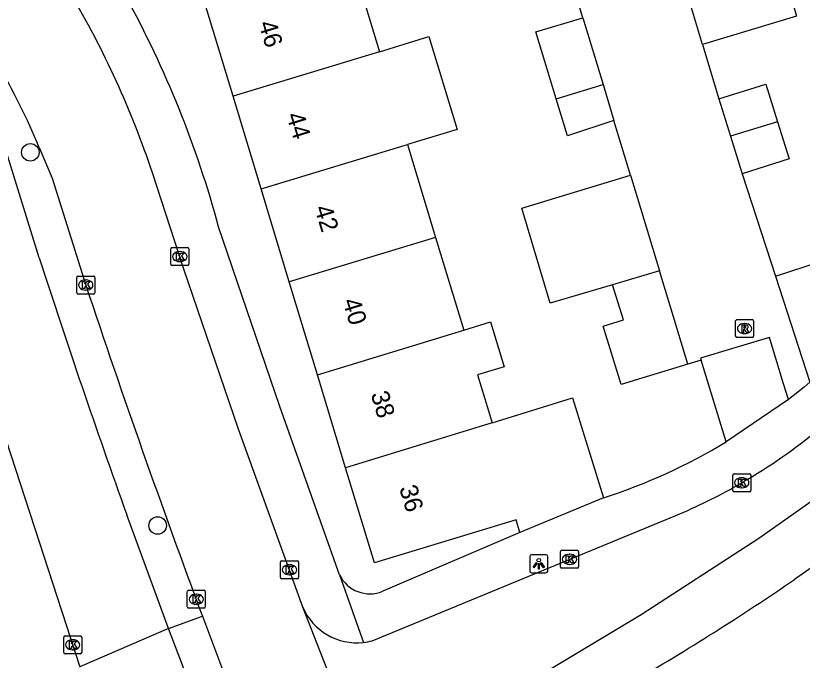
# Model space of a CAD drawing. Extents: x 157767 to 159171, y 387842 to 389425.
# Drawn here: x 158498.69 to 158542.45, y 388391.85 to 388427.7 of the extents above; entities that cross this region are included whole.
import ezdxf

# ---------------------------------------------------------------- set-up
doc = ezdxf.new("R2010")
doc.units = 0
for name, color, linetype in [('IMGEO_Boom', 7, 'Continuous'), ('IMGEO_Fietspad_gesloten', 7, 'Continuous'), ('IMGEO_Kolk', 7, 'Continuous'), ('IMGEO_Lichtpunt', 7, 'Continuous'), ('IMGEO_Muur', 7, 'Continuous'), ('IMGEO_Pand', 7, 'Continuous'), ('IMGEO_Pand_nummerreeks', 7, 'Continuous'), ('IMGEO_Rijbaan_lokaal_gesloten', 7, 'Continuous'), ('IMGEO_Rijbaan_lokaal_open', 7, 'Continuous'), ('IMGEO_Rioolput', 7, 'Continuous'), ('IMGEO_Voetpad_open', 7, 'Continuous')]:
    doc.layers.add(name, color=color, linetype=linetype)

msp = doc.modelspace()

# ---------------------------------------------------------------- linework, layer by layer
at = {"layer": 'IMGEO_Boom'}
for centre in [(158499.503, 388420.104), (158506.585, 388399.346)]:
    msp.add_circle(centre, 0.489, dxfattribs=at)
at = {"layer": 'IMGEO_Fietspad_gesloten'}
for points in [[(158612.35, 388454.746), (158604.077, 388448.361), (158556.877, 388411.353), (158545.756, 388402.727), (158544.054, 388401.469), (158540.023, 388398.619), (158533.491, 388394.369), (158520.642, 388386.656)], [(158518.519, 388392.939), (158535.415, 388399.907)]]:
    msp.add_lwpolyline(points, dxfattribs=at)
for centre, radius, start, end in [((158523.283, 388429.022), 31.54, 299.5744, 309.0069), ((158523.296, 388428.963), 31.482, 292.6403, 299.6054), ((158517.662, 388396.089), 3.264, 203.2253, 276.6255), ((158517.67, 388396.07), 3.245, 276.5307, 285.1695)]:
    msp.add_arc(centre, radius, start, end, dxfattribs=at)
at = {"layer": 'IMGEO_Kolk'}
for p, q in [((158507.32, 388413.879), (158507.32, 388414.731)), ((158507.395, 388414.805), (158508.247, 388414.805)), ((158508.321, 388414.731), (158508.321, 388413.879)), ((158507.808, 388414.585), (158507.833, 388414.585)), ((158508.247, 388413.805), (158507.395, 388413.805)), ((158507.831, 388414.025), (158507.806, 388414.025)), ((158502.087, 388412.298), (158502.087, 388413.15)), ((158502.162, 388413.224), (158503.014, 388413.224)), ((158502.575, 388413.004), (158502.6, 388413.004)), ((158503.088, 388413.15), (158503.088, 388412.298)), ((158502.598, 388412.444), (158502.573, 388412.444)), ((158503.014, 388412.224), (158502.162, 388412.224)), ((158538.58, 388401.298), (158538.58, 388402.15)), ((158538.655, 388402.224), (158539.507, 388402.224)), ((158539.068, 388402.004), (158539.093, 388402.004)), ((158539.581, 388402.15), (158539.581, 388401.298)), ((158539.507, 388401.224), (158538.655, 388401.224)), ((158539.091, 388401.444), (158539.066, 388401.444)), ((158529.071, 388397.966), (158529.923, 388397.966)), ((158528.996, 388397.04), (158528.996, 388397.892)), ((158529.484, 388397.746), (158529.509, 388397.746)), ((158529.997, 388397.892), (158529.997, 388397.04)), ((158513.421, 388396.457), (158513.421, 388397.309)), ((158513.496, 388397.383), (158514.348, 388397.383)), ((158513.909, 388397.163), (158513.934, 388397.163)), ((158514.422, 388397.309), (158514.422, 388396.457)), ((158529.507, 388397.186), (158529.482, 388397.186)), ((158529.923, 388396.966), (158529.071, 388396.966)), ((158514.348, 388396.383), (158513.496, 388396.383)), ((158513.932, 388396.603), (158513.907, 388396.603)), ((158508.237, 388394.819), (158508.237, 388395.671)), ((158508.312, 388395.745), (158509.164, 388395.745)), ((158508.725, 388395.525), (158508.75, 388395.525)), ((158509.238, 388395.671), (158509.238, 388394.819)), ((158508.748, 388394.965), (158508.723, 388394.965)), ((158509.164, 388394.745), (158508.312, 388394.745)), ((158501.433, 388393.21), (158502.285, 388393.21)), ((158501.358, 388392.284), (158501.358, 388393.136)), ((158501.846, 388392.99), (158501.871, 388392.99)), ((158502.359, 388393.136), (158502.359, 388392.284)), ((158501.869, 388392.43), (158501.844, 388392.43)), ((158502.285, 388392.21), (158501.433, 388392.21))]:
    msp.add_line(p, q, dxfattribs=at)
for points in [[(158507.32, 388413.879), (158507.32, 388414.731)], [(158507.395, 388414.805), (158508.247, 388414.805)], [(158508.321, 388414.731), (158508.321, 388413.879)], [(158507.641, 388414.505), (158507.764, 388414.505), (158507.764, 388414.354), (158507.894, 388414.505), (158508.058, 388414.505), (158507.912, 388414.354), (158508.065, 388414.105), (158507.913, 388414.105), (158507.828, 388414.269), (158507.764, 388414.202), (158507.764, 388414.105), (158507.641, 388414.105), (158507.641, 388414.505)], [(158508.247, 388413.805), (158507.395, 388413.805)], [(158502.087, 388412.298), (158502.087, 388413.15)], [(158502.162, 388413.224), (158503.014, 388413.224)], [(158502.408, 388412.924), (158502.531, 388412.924), (158502.531, 388412.773), (158502.661, 388412.924), (158502.825, 388412.924), (158502.679, 388412.773), (158502.832, 388412.524), (158502.68, 388412.524), (158502.595, 388412.688), (158502.531, 388412.621), (158502.531, 388412.524), (158502.408, 388412.524), (158502.408, 388412.924)], [(158503.088, 388413.15), (158503.088, 388412.298)], [(158503.014, 388412.224), (158502.162, 388412.224)], [(158538.58, 388401.298), (158538.58, 388402.15)], [(158538.655, 388402.224), (158539.507, 388402.224)], [(158538.901, 388401.924), (158539.024, 388401.924), (158539.024, 388401.773), (158539.154, 388401.924), (158539.318, 388401.924), (158539.172, 388401.773), (158539.325, 388401.524), (158539.173, 388401.524), (158539.088, 388401.688), (158539.024, 388401.621), (158539.024, 388401.524), (158538.901, 388401.524), (158538.901, 388401.924)], [(158539.581, 388402.15), (158539.581, 388401.298)], [(158539.507, 388401.224), (158538.655, 388401.224)], [(158529.071, 388397.966), (158529.923, 388397.966)], [(158528.996, 388397.04), (158528.996, 388397.892)], [(158529.317, 388397.666), (158529.44, 388397.666), (158529.44, 388397.515), (158529.57, 388397.666), (158529.734, 388397.666), (158529.588, 388397.515), (158529.741, 388397.266), (158529.589, 388397.266), (158529.504, 388397.43), (158529.44, 388397.363), (158529.44, 388397.266), (158529.317, 388397.266), (158529.317, 388397.666)], [(158529.997, 388397.892), (158529.997, 388397.04)], [(158513.421, 388396.457), (158513.421, 388397.309)], [(158513.496, 388397.383), (158514.348, 388397.383)], [(158514.422, 388397.309), (158514.422, 388396.457)], [(158513.742, 388397.083), (158513.865, 388397.083), (158513.865, 388396.932), (158513.995, 388397.083), (158514.159, 388397.083), (158514.013, 388396.932), (158514.166, 388396.683), (158514.014, 388396.683), (158513.929, 388396.847), (158513.865, 388396.78), (158513.865, 388396.683), (158513.742, 388396.683), (158513.742, 388397.083)], [(158529.923, 388396.966), (158529.071, 388396.966)], [(158514.348, 388396.383), (158513.496, 388396.383)], [(158508.237, 388394.819), (158508.237, 388395.671)], [(158508.312, 388395.745), (158509.164, 388395.745)], [(158508.558, 388395.445), (158508.681, 388395.445), (158508.681, 388395.294), (158508.811, 388395.445), (158508.975, 388395.445), (158508.829, 388395.294), (158508.982, 388395.045), (158508.83, 388395.045), (158508.745, 388395.209), (158508.681, 388395.142), (158508.681, 388395.045), (158508.558, 388395.045), (158508.558, 388395.445)], [(158509.238, 388395.671), (158509.238, 388394.819)], [(158509.164, 388394.745), (158508.312, 388394.745)], [(158501.433, 388393.21), (158502.285, 388393.21)], [(158501.358, 388392.284), (158501.358, 388393.136)], [(158501.679, 388392.91), (158501.802, 388392.91), (158501.802, 388392.759), (158501.932, 388392.91), (158502.096, 388392.91), (158501.95, 388392.759), (158502.103, 388392.51), (158501.951, 388392.51), (158501.866, 388392.674), (158501.802, 388392.607), (158501.802, 388392.51), (158501.679, 388392.51), (158501.679, 388392.91)], [(158502.359, 388393.136), (158502.359, 388392.284)], [(158502.285, 388392.21), (158501.433, 388392.21)]]:
    msp.add_lwpolyline(points, dxfattribs=at)
for centre, start, end in [((158507.397, 388414.729), 91.552, 178.448), ((158507.397, 388414.729), 91.552, 178.448), ((158508.245, 388414.729), 1.552, 88.448), ((158508.245, 388414.729), 1.552, 88.448), ((158507.397, 388413.881), 181.552, 268.448), ((158507.397, 388413.881), 181.552, 268.448), ((158508.245, 388413.881), 271.552, 358.448), ((158508.245, 388413.881), 271.552, 358.448), ((158502.164, 388413.148), 91.552, 178.448), ((158502.164, 388413.148), 91.552, 178.448), ((158503.012, 388413.148), 1.552, 88.448), ((158503.012, 388413.148), 1.552, 88.448), ((158502.164, 388412.3), 181.552, 268.448), ((158502.164, 388412.3), 181.552, 268.448), ((158503.012, 388412.3), 271.552, 358.448), ((158503.012, 388412.3), 271.552, 358.448), ((158538.657, 388402.148), 91.552, 178.448), ((158538.657, 388402.148), 91.552, 178.448), ((158539.505, 388402.148), 1.552, 88.448), ((158539.505, 388402.148), 1.552, 88.448), ((158538.657, 388401.3), 181.552, 268.448), ((158538.657, 388401.3), 181.552, 268.448), ((158539.505, 388401.3), 271.552, 358.448), ((158539.505, 388401.3), 271.552, 358.448), ((158529.073, 388397.89), 91.552, 178.448), ((158529.073, 388397.89), 91.552, 178.448), ((158529.921, 388397.89), 1.552, 88.448), ((158529.921, 388397.89), 1.552, 88.448), ((158513.498, 388397.307), 91.552, 178.448), ((158513.498, 388397.307), 91.552, 178.448), ((158514.346, 388397.307), 1.552, 88.448), ((158514.346, 388397.307), 1.552, 88.448), ((158529.073, 388397.042), 181.552, 268.448), ((158529.073, 388397.042), 181.552, 268.448), ((158529.921, 388397.042), 271.552, 358.448), ((158529.921, 388397.042), 271.552, 358.448), ((158513.498, 388396.459), 181.552, 268.448), ((158513.498, 388396.459), 181.552, 268.448), ((158514.346, 388396.459), 271.552, 358.448), ((158514.346, 388396.459), 271.552, 358.448), ((158508.314, 388395.669), 91.552, 178.448), ((158508.314, 388395.669), 91.552, 178.448), ((158509.162, 388395.669), 1.552, 88.448), ((158509.162, 388395.669), 1.552, 88.448), ((158508.314, 388394.821), 181.552, 268.448), ((158508.314, 388394.821), 181.552, 268.448), ((158509.162, 388394.821), 271.552, 358.448), ((158509.162, 388394.821), 271.552, 358.448), ((158501.435, 388393.134), 91.552, 178.448), ((158501.435, 388393.134), 91.552, 178.448), ((158502.283, 388393.134), 1.552, 88.448), ((158502.283, 388393.134), 1.552, 88.448), ((158501.435, 388392.286), 181.552, 268.448), ((158501.435, 388392.286), 181.552, 268.448), ((158502.283, 388392.286), 271.552, 358.448), ((158502.283, 388392.286), 271.552, 358.448)]:
    msp.add_arc(centre, 0.0765, start, end, dxfattribs=at)
for centre, major_axis, ratio, start_param, end_param in [((158507.807, 388414.305), (-0.387, 0.002), 0.722429, 4.712389, 7.853982), ((158507.832, 388414.305), (-0.39, 0.002), 0.717154, 1.570796, 4.712389), ((158502.574, 388412.724), (-0.387, 0.002), 0.722429, 4.712389, 7.853982), ((158502.599, 388412.724), (-0.39, 0.002), 0.717154, 1.570796, 4.712389), ((158539.067, 388401.724), (-0.387, 0.002), 0.722429, 4.712389, 7.853982), ((158539.092, 388401.724), (-0.39, 0.002), 0.717154, 1.570796, 4.712389), ((158529.483, 388397.466), (-0.387, 0.002), 0.722429, 4.712389, 7.853982), ((158529.508, 388397.466), (-0.39, 0.002), 0.717154, 1.570796, 4.712389), ((158513.908, 388396.883), (-0.387, 0.002), 0.722429, 4.712389, 7.853982), ((158513.933, 388396.883), (-0.39, 0.002), 0.717154, 1.570796, 4.712389), ((158508.724, 388395.245), (-0.387, 0.002), 0.722429, 4.712389, 7.853982), ((158508.749, 388395.245), (-0.39, 0.002), 0.717154, 1.570796, 4.712389), ((158501.845, 388392.71), (-0.387, 0.002), 0.722429, 4.712389, 7.853982), ((158501.87, 388392.71), (-0.39, 0.002), 0.717154, 1.570796, 4.712389)]:
    msp.add_ellipse(centre, major_axis=major_axis, ratio=ratio, start_param=start_param, end_param=end_param, dxfattribs=at)
at = {"layer": 'IMGEO_Lichtpunt'}
for p, q in [((158527.289, 388397.621), (158527.289, 388396.814)), ((158527.289, 388397.621), (158527.289, 388396.814)), ((158528.191, 388397.716), (158527.383, 388397.716)), ((158528.191, 388397.716), (158527.383, 388397.716)), ((158528.285, 388396.814), (158528.285, 388397.621)), ((158528.285, 388396.814), (158528.285, 388397.621)), ((158527.383, 388396.72), (158528.191, 388396.72)), ((158527.383, 388396.72), (158528.191, 388396.72))]:
    msp.add_line(p, q, dxfattribs=at)
for points in [[(158527.663, 388397.285), (158527.702, 388397.257), (158527.514, 388396.995), (158527.476, 388397.022), (158527.663, 388397.285)], [(158527.765, 388397.237), (158527.812, 388397.237), (158527.812, 388396.915), (158527.765, 388396.915), (158527.765, 388397.237)], [(158527.875, 388397.257), (158527.913, 388397.284), (158528.1, 388397.022), (158528.061, 388396.994), (158527.875, 388397.257)]]:
    msp.add_lwpolyline(points, dxfattribs=at)
msp.add_circle((158527.788, 388397.419), 0.0994, dxfattribs=at)
for centre, start, end in [((158527.383, 388397.621), 90, 180), ((158527.383, 388397.621), 90, 180), ((158528.191, 388397.621), 0, 90), ((158528.191, 388397.621), 0, 90), ((158527.383, 388396.814), 180, 270), ((158527.383, 388396.814), 180, 270), ((158528.191, 388396.814), 270, 0), ((158528.191, 388396.814), 270, 360)]:
    msp.add_arc(centre, 0.0946, start, end, dxfattribs=at)
at = {"layer": 'IMGEO_Muur'}
msp.add_arc((158521.145, 388432.389), 33.13, 288.0075, 301.0094, dxfattribs=at)
at = {"layer": 'IMGEO_Pand'}
for points in [[(158537.993, 388432.125), (158538.549, 388430.159), (158541.196, 388430.907), (158542.133, 388427.673), (158536.902, 388426.102)], [(158517.367, 388430.87), (158518.851, 388431.319), (158519.605, 388428.829), (158518.12, 388428.379), (158518.928, 388425.704)], [(158536.902, 388426.102), (158535.334, 388431.321)], [(158510.779, 388423.237), (158509.215, 388428.404)], [(158528.762, 388423.082), (158527.629, 388426.804), (158530.236, 388427.595)], [(158530.236, 388427.595), (158531.363, 388423.882)], [(158518.928, 388425.704), (158521.674, 388426.548), (158523.243, 388421.371), (158520.489, 388420.537)], [(158518.928, 388425.704), (158510.779, 388423.237)], [(158528.762, 388423.082), (158531.363, 388423.882)], [(158531.363, 388423.882), (158531.971, 388421.879)], [(158537.807, 388423.081), (158540.419, 388423.905), (158541.079, 388421.808)], [(158512.344, 388418.069), (158510.779, 388423.237)], [(158531.971, 388421.879), (158529.391, 388421.014), (158528.762, 388423.082)], [(158537.807, 388423.081), (158538.45, 388421.007)], [(158541.079, 388421.808), (158538.45, 388421.007)], [(158541.079, 388421.808), (158541.728, 388419.744), (158539.099, 388418.914)], [(158538.45, 388421.007), (158539.099, 388418.914)], [(158512.344, 388418.069), (158520.489, 388420.537)], [(158520.489, 388420.537), (158522.05, 388415.371)], [(158531.896, 388412.736), (158528.414, 388411.707), (158526.849, 388417.005), (158532.893, 388418.838)], [(158532.893, 388418.838), (158534.511, 388413.505)], [(158513.908, 388412.902), (158512.344, 388418.069)], [(158522.05, 388415.371), (158513.908, 388412.902)], [(158522.05, 388415.371), (158523.626, 388410.21)], [(158540.951, 388413.222), (158546.867, 388415.146), (158548.773, 388412.037)], [(158534.511, 388413.505), (158531.896, 388412.736)], [(158536.082, 388408.326), (158535.098, 388411.569), (158534.511, 388413.505)], [(158515.473, 388407.735), (158513.908, 388412.902)], [(158540.951, 388413.222), (158542.868, 388407.325)], [(158536.082, 388408.326), (158533.514, 388407.547), (158532.372, 388407.191), (158531.363, 388410.427), (158532.505, 388410.783), (158531.896, 388412.736)], [(158523.626, 388410.21), (158525.103, 388410.684), (158525.864, 388408.169), (158524.38, 388407.72), (158525.187, 388405.054)], [(158515.473, 388407.735), (158523.626, 388410.21)], [(158541.675, 388406.347), (158541.41, 388407.221), (158540.629, 388409.797), (158538.513, 388409.17), (158536.794, 388408.661), (158536.827, 388408.553)], [(158538.213, 388403.994), (158536.827, 388408.553)], [(158517.04, 388402.557), (158515.473, 388407.735)], [(158525.187, 388405.054), (158529.658, 388406.443), (158531.387, 388400.882)], [(158541.675, 388406.347), (158538.213, 388403.994)], [(158525.187, 388405.054), (158517.04, 388402.557)], [(158526.739, 388398.965), (158526.527, 388399.663), (158518.641, 388397.271), (158517.04, 388402.557)], [(158531.387, 388400.882), (158526.739, 388398.965)]]:
    msp.add_lwpolyline(points, dxfattribs=at)
at = {"layer": 'IMGEO_Rijbaan_lokaal_gesloten'}
for points in [[(158483.846, 388451.832), (158485.337, 388446.848), (158488.179, 388437.145), (158490.865, 388428.213), (158493.302, 388420.041), (158495.403, 388412.918), (158497.881, 388404.936), (158500, 388398.432), (158502.255, 388391.492)], [(158500, 388414.232), (158499.844, 388414.715), (158496.729, 388424.736), (158496.69, 388424.893)], [(158507.198, 388393.62), (158504.866, 388399.935)], [(158507.198, 388393.62), (158502.255, 388391.492)], [(158508.594, 388389.925), (158507.198, 388393.62)]]:
    msp.add_lwpolyline(points, dxfattribs=at)
msp.add_arc((158967.526, 388565.379), 491.351, 197.9155, 199.67663, dxfattribs=at)
at = {"layer": 'IMGEO_Rijbaan_lokaal_open'}
for points in [[(158530.236, 388427.595), (158528.867, 388432.156)], [(158536.902, 388426.102), (158537.807, 388423.081)], [(158532.893, 388418.838), (158531.971, 388421.879)], [(158500, 388420.381), (158500.71, 388418.674), (158502.586, 388412.725)], [(158514.663, 388394.802), (158511.08, 388404.7), (158508.046, 388413.599), (158506.294, 388418.96)], [(158539.099, 388418.914), (158540.951, 388413.222)], [(158536.827, 388408.553), (158536.082, 388408.326)], [(158542.868, 388407.325), (158542.555, 388407.045), (158541.675, 388406.347)], [(158519.147, 388383.327), (158514.663, 388394.802)], [(158509.079, 388394.296), (158510.584, 388390.293)]]:
    msp.add_lwpolyline(points, dxfattribs=at)
for centre, radius, start, end in [((158457.676, 388402.794), 51.235, 18.3929, 30.7216), ((158465.53, 388406.062), 37.326, 22.5582, 30.6207), ((159032.882, 388589.203), 558.89, 198.40703, 200.41025)]:
    msp.add_arc(centre, radius, start, end, dxfattribs=at)
at = {"layer": 'IMGEO_Rioolput'}
for p, q in [((158538.74, 388409.874), (158538.74, 388410.726)), ((158538.815, 388410.8), (158539.667, 388410.8)), ((158539.741, 388410.726), (158539.741, 388409.874)), ((158539.228, 388410.58), (158539.253, 388410.58)), ((158539.667, 388409.8), (158538.815, 388409.8)), ((158539.251, 388410.02), (158539.226, 388410.02))]:
    msp.add_line(p, q, dxfattribs=at)
for points in [[(158538.74, 388409.874), (158538.74, 388410.726)], [(158538.815, 388410.8), (158539.667, 388410.8)], [(158539.741, 388410.726), (158539.741, 388409.874)], [(158539.329, 388410.498), (158539.077, 388410.5), (158539.077, 388410.1)], [(158539.077, 388410.1), (158539.201, 388410.1), (158539.201, 388410.262), (158539.212, 388410.262)], [(158539.255, 388410.419), (158539.201, 388410.419), (158539.201, 388410.338)], [(158539.201, 388410.338), (158539.253, 388410.338)], [(158539.259, 388410.233), (158539.33, 388410.1), (158539.47, 388410.1), (158539.405, 388410.226)], [(158539.667, 388409.8), (158538.815, 388409.8)]]:
    msp.add_lwpolyline(points, dxfattribs=at)
for centre, radius, start, end in [((158538.817, 388410.724), 0.0765, 91.552, 178.448), ((158538.817, 388410.724), 0.0765, 91.552, 178.448), ((158539.665, 388410.724), 0.0765, 1.552, 88.448), ((158539.665, 388410.724), 0.0765, 1.552, 88.448), ((158539.211, 388410.209), 0.0533, 26.0293, 88.6989), ((158539.237, 388410.527), 0.19, 274.7715, 282.9687), ((158539.261, 388410.323), 0.0964, 77.0061, 93.1865), ((158539.275, 388410.38), 0.0378, 276.6634, 79.6772), ((158539.328, 388410.388), 0.109, 350.3612, 89.416), ((158539.326, 388410.388), 0.112, 277.5842, 350.9817), ((158539.31, 388410.173), 0.108, 29.5134, 73.7905), ((158538.817, 388409.876), 0.0765, 181.552, 268.448), ((158538.817, 388409.876), 0.0765, 181.552, 268.448), ((158539.665, 388409.876), 0.0765, 271.552, 358.448), ((158539.665, 388409.876), 0.0765, 271.552, 358.448)]:
    msp.add_arc(centre, radius, start, end, dxfattribs=at)
for centre, major_axis, ratio, start_param, end_param in [((158539.227, 388410.3), (-0.387, 0.002), 0.722429, 4.712389, 7.853982), ((158539.252, 388410.3), (-0.39, 0.002), 0.717154, 1.570796, 4.712389)]:
    msp.add_ellipse(centre, major_axis=major_axis, ratio=ratio, start_param=start_param, end_param=end_param, dxfattribs=at)
at = {"layer": 'IMGEO_Voetpad_open'}
for points in [[(158516.71, 388396.61), (158513.383, 388405.964), (158509.976, 388415.969)], [(158555.065, 388406.169), (158549.599, 388401.902), (158546.429, 388399.427), (158542.011, 388396.34)], [(158526.739, 388398.965), (158519.106, 388395.69)], [(158516.71, 388396.61), (158518.039, 388392.847)], [(158507.198, 388393.62), (158509.079, 388394.296)]]:
    msp.add_lwpolyline(points, dxfattribs=at)
for centre, radius, start, end in [((158453.305, 388400.584), 58.723, 15.18844, 28.69782), ((158521.145, 388432.389), 33.13, 288.0075, 301.0094), ((158518.387, 388397.398), 1.853, 205.1631, 292.826), ((158457.737, 388519.732), 149.425, 300.23045, 304.33228)]:
    msp.add_arc(centre, radius, start, end, dxfattribs=at)

# ---------------------------------------------------------------- texts
at = {"layer": 'IMGEO_Pand_nummerreeks'}
for s, rotation, p in [('46', 286.845, (158512.19, 388427.273)), ('44', 286.8476, (158513.735, 388422.172)), ('42', 286.8405, (158515.298, 388417.01)), ('40', 286.8507, (158516.864, 388411.834)), ('38', 286.8372, (158518.431, 388406.661)), ('36', 286.8503, (158520.014, 388401.433))]:
    msp.add_text(s, height=1, rotation=rotation, dxfattribs=at).set_placement(p)

doc.saveas('drawing.dxf')
